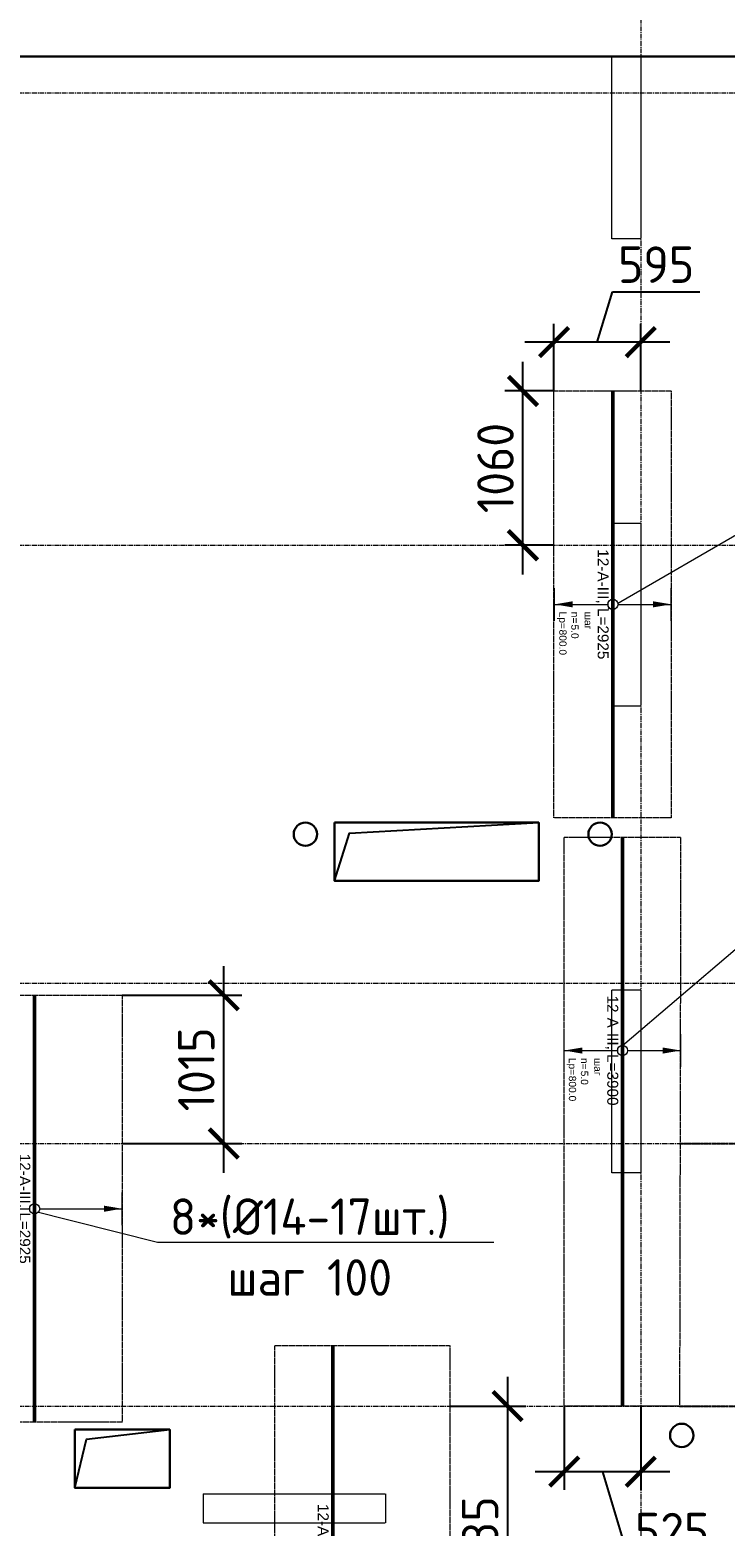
# Model space of a CAD drawing. Header units: millimetres. Extents: x -5898314 to 1055204, y -720802 to 1562611.
# Tile 327 of 362: x 133295 to 138061, y -38426 to -28172. Entities that reach past the tile are written whole.
import ezdxf
from ezdxf import colors
from ezdxf.entities.mleader import LeaderData, LeaderLine
from ezdxf.enums import TextEntityAlignment as Align
from ezdxf.math import Vec2, Vec3

# ---------------------------------------------------------------- set-up
doc = ezdxf.new("R2010")
doc.units = ezdxf.units.MM
doc.set_wipeout_variables(frame=1)
for name, pattern in [('01 Штриховая _4 мм_', [6, 3.5, -2.5]), ('______5', [1100, 800, -100, 100, -100]), ('CENTER2', [28.575, 19.05, -3.175, 3.175, -3.175]), ('DASHED', [7, 5, -2, 0]), ('GOST2.303 4', [7, 5, -2, 0]), ('осевая', [50.8, 31.75, -6.35, 6.35, -6.35])]:
    doc.linetypes.add(name, pattern=pattern)
for name, color, linetype, lineweight in [('907Сл Осевые', 1, 'Continuous', 0), ('Standard', 7, 'Continuous', 25), ('АрмСтер', 2, 'Continuous', 50), ('контур распр. стерхней', 2, 'GOST2.303 4', 20), ('Осевая', 10, 'CENTER2', 20), ('Оси', 40, '______5', 18), ('Перекрытие ж_бетон', 1, 'Continuous', 30), ('подоснова', 151, 'Continuous', 5), ('РАЗМЕРЫ', 1, 'Continuous', 9)]:
    doc.layers.add(name, color=color, linetype=linetype, lineweight=lineweight)
doc.layers.add('АрмСтер_атрибуты', color=2, linetype='Continuous', lineweight=0, plot=False)
doc.layers.add('Колонна_ бетон', color=7, linetype='Continuous', lineweight=50, true_color=0xb4b496)
doc.styles.add('GOST-2.304_Type-B', font='GOST_Common.ttf')
doc.styles.get("Standard").update_dxf_attribs({"font": 'arial.ttf'})
doc.styles.add('Аннотативный', font='arial.ttf')
doc.dimstyles.new('СПДС', dxfattribs={"dimscale": 100, "dimtxt": 2.5, "dimasz": 2, "dimexe": 1.25, "dimexo": 0, "dimtad": 1, "dimdec": 0, "dimrnd": 5, "dimtxsty": 'GOST-2.304_Type-B', "dimblk": 'ARCHTICK', "dimcen": 2.5, "dimdle": 2, "dimclrd": 1, "dimclre": 1, "dimclrt": 1, "dimadec": 0, "dimazin": 2, "dimtfac": 0.75, "dimtdec": 0, "dimtmove": 1, "dimatfit": 3, "dimfxl": 1, "dimtfillclr": 256, "dimtolj": 1, "dimarcsym": 1})

# ---------------------------------------------------------------- blocks, each defined once
blk = doc.blocks.new('подложка стн 1-го этажа')
at = {"layer": 'Колонна_ бетон', "color": 252, "linetype": 'DASHED', "lineweight": 0, "ltscale": 0.5, "true_color": 0x939598, "transparency": 33554687}
for p, q in [((39544, 23162, -200), (39344, 23162, -200)), ((39344, 23162, -200), (39344, 23162, -200)), ((39344, 21912, -200), (39344, 23162, -200)), ((39544, 23162, -200), (39344, 23162, -200)), ((39344, 23162, -200), (39344, 23162, -200)), ((39344, 21912, -200), (39344, 23162, -200)), ((39544, 23162, -200), (39544, 23162, -200)), ((39544, 23162, -200), (39544, 21912, -200)), ((39544, 23162, -200), (39544, 23162, -200)), ((39544, 23162, -200), (39544, 21912, -200)), ((39344, 21912, -200), (39544, 21912, -200)), ((39344, 21912, -200), (39344, 21912, -200)), ((39344, 21912, -200), (39544, 21912, -200)), ((39344, 21912, -200), (39344, 21912, -200)), ((39544, 21912, -200), (39544, 21912, -200)), ((39544, 21912, -200), (39544, 21912, -200)), ((39344, 19962, -200), (39344, 19962, -200)), ((39544, 19962, -200), (39344, 19962, -200)), ((39344, 18712, -200), (39344, 19962, -200)), ((39344, 19962, -200), (39344, 19962, -200)), ((39544, 19962, -200), (39344, 19962, -200)), ((39344, 18712, -200), (39344, 19962, -200)), ((39544, 19962, -200), (39544, 19962, -200)), ((39544, 19962, -200), (39544, 18712, -200)), ((39544, 19962, -200), (39544, 19962, -200)), ((39544, 19962, -200), (39544, 18712, -200)), ((39344, 18712, -200), (39344, 18712, -200)), ((39544, 18712, -200), (39344, 18712, -200)), ((39344, 18712, -200), (39344, 18712, -200)), ((39544, 18712, -200), (39344, 18712, -200)), ((39544, 18712, -200), (39544, 18712, -200)), ((39544, 18712, -200), (39544, 18712, -200)), ((36543, 16512, -200), (36543, 16312, -200)), ((36543, 16512, -200), (36543, 16512, -200)), ((36543, 16512, -200), (37793, 16512, -200)), ((36543, 16512, -200), (36543, 16312, -200)), ((36543, 16512, -200), (36543, 16512, -200)), ((36543, 16512, -200), (37793, 16512, -200)), ((37793, 16512, -200), (37793, 16312, -200)), ((37793, 16512, -200), (37793, 16512, -200)), ((37793, 16512, -200), (37793, 16312, -200)), ((37793, 16512, -200), (37793, 16512, -200)), ((36543, 16312, -200), (36543, 16312, -200)), ((36543, 16312, -200), (37793, 16312, -200)), ((36543, 16312, -200), (36543, 16312, -200)), ((36543, 16312, -200), (37793, 16312, -200)), ((37793, 16312, -200), (37793, 16312, -200)), ((37793, 16312, -200), (37793, 16312, -200))]:
    blk.add_line(p, q, dxfattribs=at)
at = {"layer": 'Колонна_ бетон', "color": 252, "linetype": 'DASHED', "lineweight": 0, "ltscale": 0.5, "true_color": 0x939598, "transparency": 33554687, "elevation": -560}
blk.add_lwpolyline([(39344, 26362), (39544, 26362), (39544, 25112), (39344, 25112)], close=True, dxfattribs=at)
blk.add_lwpolyline([(39344, 26362), (39544, 26362), (39544, 25112), (39344, 25112)], close=True, dxfattribs=at)
blk = doc.blocks.new('оси блок 2')
at = {"layer": 'Оси', "color": 16, "linetype": 'осевая', "lineweight": 0, "transparency": 33554687}
for p, q in [((-54204.7, -322543), (-54204.7, -347914.1)), ((-89822.3, -326301.3), (-37238.5, -326301.3)), ((-89822.3, -329401.3), (-37238.5, -329401.3)), ((-89822.3, -332401.3), (-37238.5, -332401.3)), ((-89822.3, -333501.3), (-37238.5, -333501.3)), ((-89822.3, -335301.3), (-37238.5, -335301.3))]:
    blk.add_line(p, q, dxfattribs=at)
blk = doc.blocks.new('_None')
blk = doc.blocks.new('*U1034')
at = {"layer": 'РАЗМЕРЫ'}
for p, q in [((112, 800), (-112, 800)), ((112, -400), (-112, -400))]:
    blk.add_line(p, q, dxfattribs=at)
at = {"layer": 'РАЗМЕРЫ', "ltscale": 15}
blk.add_line((0, -400), (0, 800), dxfattribs=at)
at = {"layer": 'РАЗМЕРЫ'}
for points in [[(0, 800), (21, 675), (-21, 675)], [(0, -400), (21, -275), (-21, -275)]]:
    blk.add_solid(points, dxfattribs=at)
at = {"layer": 'АрмСтер_атрибуты', "color": 215, "ltscale": 15, "style": 'Аннотативный'}
for s, p in [('шаг', (51, -194)), ('n=', (51, -285)), ('Lр=', (50, -368))]:
    blk.add_text(s, height=50, dxfattribs=at).set_placement(p)
at = {"layer": 'АрмСтер_атрибуты', "style": 'Аннотативный', "flags": 8}
blk.add_attdef('ПОЗ', (110, 30), '', height=75, dxfattribs=at)
at = {"layer": 'АрмСтер_атрибуты', "color": 215, "style": 'Аннотативный'}
for tag, p, flags in [('ШАГ', (191, -194), 10), ('КОЛ', (138, -285), 8), ('ШИРИНА', (173, -368), 8)]:
    blk.add_attdef(tag, p, '', height=50, dxfattribs=dict(at, flags=flags))
at = {"layer": 'АрмСтер_атрибуты', "flags": 9}
for tag, p in [('МАССА', (-1034, -410)), ('ОБОЗНАЧЕНИЕ', (-1034, -524))]:
    blk.add_attdef(tag, p, '', height=75, dxfattribs=at)
at = {"linetype": 'Continuous', "lineweight": 0}
blk.add_wipeout([(35, 0), (28, 21), (11, 33), (-11, 33), (-28, 21), (-35, 0), (-28, -21), (-11, -33), (11, -33), (28, -21)], dxfattribs=at)
at = {"color": 0, "linetype": 'ByBlock', "lineweight": -2, "ltscale": 100}
blk.add_line((-1463, 0), (877, 0), dxfattribs=at)
at = {"layer": 'РАЗМЕРЫ'}
blk.add_circle((0, 0), 35, dxfattribs=at)
at = {"layer": 'АрмСтер_атрибуты', "style": 'Аннотативный', "flags": 8}
blk.add_attdef('НАИМЕНОВАНИЕ', text='', height=75, dxfattribs=at).set_placement((0, -29), align=Align.TOP_CENTER)
blk = doc.blocks.new('*U1044')
at = {"layer": 'РАЗМЕРЫ'}
for p, q in [((112, 400), (-112, 400)), ((112, -400), (-112, -400))]:
    blk.add_line(p, q, dxfattribs=at)
at = {"layer": 'РАЗМЕРЫ', "ltscale": 15}
blk.add_line((0, -400), (0, 400), dxfattribs=at)
at = {"layer": 'РАЗМЕРЫ'}
for points in [[(0, 400), (21, 275), (-21, 275)], [(0, -400), (21, -275), (-21, -275)]]:
    blk.add_solid(points, dxfattribs=at)
at = {"layer": 'АрмСтер_атрибуты', "color": 215, "ltscale": 15, "style": 'Аннотативный'}
for s, p in [('шаг', (51, -194)), ('n=', (51, -285)), ('Lр=', (50, -368))]:
    blk.add_text(s, height=50, dxfattribs=at).set_placement(p)
at = {"layer": 'АрмСтер_атрибуты', "style": 'Аннотативный', "flags": 8}
blk.add_attdef('ПОЗ', (110, 30), '', height=75, dxfattribs=at)
at = {"layer": 'АрмСтер_атрибуты', "color": 215, "style": 'Аннотативный'}
for tag, p, flags in [('ШАГ', (191, -194), 10), ('КОЛ', (138, -285), 8), ('ШИРИНА', (173, -368), 8)]:
    blk.add_attdef(tag, p, '', height=50, dxfattribs=dict(at, flags=flags))
at = {"layer": 'АрмСтер_атрибуты', "flags": 9}
for tag, p in [('МАССА', (-1034, -810)), ('ОБОЗНАЧЕНИЕ', (-1034, -924))]:
    blk.add_attdef(tag, p, '', height=75, dxfattribs=at)
at = {"linetype": 'Continuous', "lineweight": 0}
blk.add_wipeout([(35, 0), (28, 21), (11, 33), (-11, 33), (-28, 21), (-35, 0), (-28, -21), (-11, -33), (11, -33), (28, -21)], dxfattribs=at)
at = {"color": 0, "linetype": 'ByBlock', "lineweight": -2, "ltscale": 100}
blk.add_line((-1463, 0), (1462, 0), dxfattribs=at)
at = {"layer": 'РАЗМЕРЫ'}
blk.add_circle((0, 0), 35, dxfattribs=at)
at = {"layer": 'АрмСтер_атрибуты', "style": 'Аннотативный', "flags": 8}
blk.add_attdef('НАИМЕНОВАНИЕ', text='', height=75, dxfattribs=at).set_placement((0, -29), align=Align.TOP_CENTER)
blk = doc.blocks.new('*U1046')
at = {"layer": 'РАЗМЕРЫ'}
for p, q in [((112, 600), (-112, 600)), ((112, -1000), (-112, -1000))]:
    blk.add_line(p, q, dxfattribs=at)
at = {"layer": 'РАЗМЕРЫ', "ltscale": 15}
blk.add_line((0, -1000), (0, 600), dxfattribs=at)
at = {"layer": 'РАЗМЕРЫ'}
for points in [[(0, 600), (21, 475), (-21, 475)], [(0, -1000), (21, -875), (-21, -875)]]:
    blk.add_solid(points, dxfattribs=at)
at = {"layer": 'АрмСтер_атрибуты', "color": 215, "ltscale": 15, "style": 'Аннотативный'}
for s, p in [('шаг', (51, -194)), ('n=', (51, -285)), ('Lр=', (50, -368))]:
    blk.add_text(s, height=50, dxfattribs=at).set_placement(p)
at = {"layer": 'АрмСтер_атрибуты', "style": 'Аннотативный', "flags": 8}
blk.add_attdef('ПОЗ', (110, 30), '', height=75, dxfattribs=at)
at = {"layer": 'АрмСтер_атрибуты', "color": 215, "style": 'Аннотативный'}
for tag, p, flags in [('ШАГ', (191, -194), 10), ('КОЛ', (138, -285), 8), ('ШИРИНА', (173, -368), 8)]:
    blk.add_attdef(tag, p, '', height=50, dxfattribs=dict(at, flags=flags))
at = {"layer": 'АрмСтер_атрибуты', "flags": 9}
for tag, p in [('МАССА', (-1034, -610)), ('ОБОЗНАЧЕНИЕ', (-1034, -724))]:
    blk.add_attdef(tag, p, '', height=75, dxfattribs=at)
at = {"linetype": 'Continuous', "lineweight": 0}
blk.add_wipeout([(35, 0), (28, 21), (11, 33), (-11, 33), (-28, 21), (-35, 0), (-28, -21), (-11, -33), (11, -33), (28, -21)], dxfattribs=at)
at = {"color": 0, "linetype": 'ByBlock', "lineweight": -2, "ltscale": 100}
blk.add_line((-1463, 0), (1462, 0), dxfattribs=at)
at = {"layer": 'РАЗМЕРЫ'}
blk.add_circle((0, 0), 35, dxfattribs=at)
at = {"layer": 'АрмСтер_атрибуты', "style": 'Аннотативный', "flags": 8}
blk.add_attdef('НАИМЕНОВАНИЕ', text='', height=75, dxfattribs=at).set_placement((0, -29), align=Align.TOP_CENTER)
blk = doc.blocks.new('*U1061')
at = {"layer": 'РАЗМЕРЫ'}
for p, q in [((112, 400), (-112, 400)), ((112, -400), (-112, -400))]:
    blk.add_line(p, q, dxfattribs=at)
at = {"layer": 'РАЗМЕРЫ', "ltscale": 15}
blk.add_line((0, -400), (0, 400), dxfattribs=at)
at = {"layer": 'РАЗМЕРЫ'}
for points in [[(0, 400), (21, 275), (-21, 275)], [(0, -400), (21, -275), (-21, -275)]]:
    blk.add_solid(points, dxfattribs=at)
at = {"layer": 'АрмСтер_атрибуты', "color": 215, "ltscale": 15, "style": 'Аннотативный'}
for s, p in [('шаг', (51, -194)), ('n=', (51, -285)), ('Lр=', (50, -368))]:
    blk.add_text(s, height=50, dxfattribs=at).set_placement(p)
at = {"layer": 'АрмСтер_атрибуты', "flags": 9}
for tag, p in [('МАССА', (-1034, 190)), ('ОБОЗНАЧЕНИЕ', (-1034, 76))]:
    blk.add_attdef(tag, p, '', height=75, dxfattribs=at)
at = {"layer": 'АрмСтер_атрибуты', "style": 'Аннотативный', "flags": 8}
blk.add_attdef('ПОЗ', (110, 30), '', height=75, dxfattribs=at)
at = {"layer": 'АрмСтер_атрибуты', "color": 215, "style": 'Аннотативный'}
for tag, p, flags in [('ШАГ', (191, -194), 10), ('КОЛ', (138, -285), 8), ('ШИРИНА', (173, -368), 8)]:
    blk.add_attdef(tag, p, '', height=50, dxfattribs=dict(at, flags=flags))
at = {"linetype": 'Continuous', "lineweight": 0}
blk.add_wipeout([(35, 0), (28, 21), (11, 33), (-11, 33), (-28, 21), (-35, 0), (-28, -21), (-11, -33), (11, -33), (28, -21)], dxfattribs=at)
at = {"color": 0, "linetype": 'ByBlock', "lineweight": -2, "ltscale": 100}
blk.add_line((-1463, 0), (2437, 0), dxfattribs=at)
at = {"layer": 'РАЗМЕРЫ'}
blk.add_circle((0, 0), 35, dxfattribs=at)
at = {"layer": 'АрмСтер_атрибуты', "style": 'Аннотативный', "flags": 8}
blk.add_attdef('НАИМЕНОВАНИЕ', text='', height=75, dxfattribs=at).set_placement((0, -29), align=Align.TOP_CENTER)
blk = doc.blocks.new('_ArchTick')
at = {"color": 0, "linetype": 'ByBlock', "const_width": 0.15}
blk.add_lwpolyline([(-0.5, -0.5), (0.5, 0.5)], dxfattribs=at)
blk = doc.blocks.new('*D1064')
at = {"layer": '907Сл Осевые', "color": 1, "lineweight": -2, "transparency": 16777216}
for p, q in [((136570, -37404), (136570, -39691)), ((136173, -37604), (136695, -37604)), ((136173, -39491), (136695, -39491))]:
    blk.add_line(p, q, dxfattribs=at)
at = {"layer": 'DEFPOINTS', "color": 0, "lineweight": 0, "transparency": 16777216}
for p in [(136173, -37604), (136173, -39491), (136570, -39491)]:
    blk.add_point(p, dxfattribs=at)
at = {"layer": '907Сл Осевые', "color": 1, "lineweight": -2, "transparency": 16777216, "xscale": 200, "yscale": 200, "zscale": 200}
for p, rotation in [((136570, -37604), 90), ((136570, -39491), 270)]:
    blk.add_blockref('_ArchTick', p, dxfattribs=dict(at, rotation=rotation))
at = {"layer": '907Сл Осевые', "color": 1, "lineweight": 0, "transparency": 16777216, "insert": (136382, -38548), "char_height": 250, "attachment_point": 5, "rotation": 90, "style": 'GOST-2.304_Type-B'}
blk.add_mtext('\\A1;1885', dxfattribs=at)
blk = doc.blocks.new('*D1078')
at = {"layer": '907Сл Осевые', "color": 1, "lineweight": -2, "transparency": 16777216}
for p, q in [((136958, -37604), (136958, -38178)), ((137483, -37604), (137483, -38178)), ((137683, -38053), (136758, -38053)), ((137220, -38053), (137398, -38647)), ((137398, -38647), (137998, -38647))]:
    blk.add_line(p, q, dxfattribs=at)
at = {"layer": 'DEFPOINTS', "color": 0, "lineweight": 0, "transparency": 16777216}
for p in [(136958, -37604), (137483, -37604), (136958, -38053)]:
    blk.add_point(p, dxfattribs=at)
at = {"layer": '907Сл Осевые', "color": 1, "lineweight": -2, "transparency": 16777216, "xscale": 200, "yscale": 200, "zscale": 200, "rotation": 180}
blk.add_blockref('_ArchTick', (136958, -38053), dxfattribs=at)
at = {"layer": '907Сл Осевые', "color": 1, "lineweight": -2, "transparency": 16777216, "xscale": 200, "yscale": 200, "zscale": 200}
blk.add_blockref('_ArchTick', (137483, -38053), dxfattribs=at)
at = {"layer": '907Сл Осевые', "color": 1, "lineweight": 0, "transparency": 16777216, "insert": (137698, -38460), "char_height": 250, "attachment_point": 5, "style": 'GOST-2.304_Type-B'}
blk.add_mtext('\\A1;525', dxfattribs=at)
blk = doc.blocks.new('*D1079')
at = {"layer": '907Сл Осевые', "color": 1, "lineweight": -2, "transparency": 16777216}
for p, q in [((136675, -31904), (136675, -30447)), ((136888, -30647), (136550, -30647)), ((136888, -31704), (136550, -31704))]:
    blk.add_line(p, q, dxfattribs=at)
at = {"layer": 'DEFPOINTS', "color": 0, "lineweight": 0, "transparency": 16777216}
for p in [(136675, -30647), (136888, -30647), (136888, -31704)]:
    blk.add_point(p, dxfattribs=at)
at = {"layer": '907Сл Осевые', "color": 1, "lineweight": -2, "transparency": 16777216, "xscale": 200, "yscale": 200, "zscale": 200}
for p, rotation in [((136675, -30647), 90), ((136675, -31704), 270)]:
    blk.add_blockref('_ArchTick', p, dxfattribs=dict(at, rotation=rotation))
at = {"layer": '907Сл Осевые', "color": 1, "lineweight": 0, "transparency": 16777216, "insert": (136487, -31175), "char_height": 250, "attachment_point": 5, "rotation": 90, "style": 'GOST-2.304_Type-B'}
blk.add_mtext('\\A1;1060', dxfattribs=at)
blk = doc.blocks.new('*D1065')
at = {"layer": '907Сл Осевые', "color": 1, "lineweight": -2, "transparency": 16777216}
for p, q in [((137185, -30312), (137288, -29968)), ((137288, -29968), (137888, -29968)), ((136888, -30647), (136888, -30187)), ((137483, -30647), (137483, -30187)), ((137683, -30312), (136688, -30312))]:
    blk.add_line(p, q, dxfattribs=at)
at = {"layer": 'DEFPOINTS', "color": 0, "lineweight": 0, "transparency": 16777216}
for p in [(136888, -30312), (136888, -30647), (137483, -30647)]:
    blk.add_point(p, dxfattribs=at)
at = {"layer": '907Сл Осевые', "color": 1, "lineweight": -2, "transparency": 16777216, "xscale": 200, "yscale": 200, "zscale": 200, "rotation": 180}
blk.add_blockref('_ArchTick', (136888, -30312), dxfattribs=at)
at = {"layer": '907Сл Осевые', "color": 1, "lineweight": -2, "transparency": 16777216, "xscale": 200, "yscale": 200, "zscale": 200}
blk.add_blockref('_ArchTick', (137483, -30312), dxfattribs=at)
at = {"layer": '907Сл Осевые', "color": 1, "lineweight": 0, "transparency": 16777216, "insert": (137588, -29781), "char_height": 250, "attachment_point": 5, "style": 'GOST-2.304_Type-B'}
blk.add_mtext('\\A1;595', dxfattribs=at)
blk = doc.blocks.new('*D1155')
at = {"layer": '907Сл Осевые', "color": 1, "lineweight": -2, "transparency": 16777216}
for p, q in [((134624, -36004), (134624, -34588)), ((133927, -34788), (134749, -34788)), ((133927, -35804), (134749, -35804))]:
    blk.add_line(p, q, dxfattribs=at)
at = {"layer": 'DEFPOINTS', "color": 0, "lineweight": 0, "transparency": 16777216}
for p in [(133927, -34788), (134624, -34788), (133927, -35804)]:
    blk.add_point(p, dxfattribs=at)
at = {"layer": '907Сл Осевые', "color": 1, "lineweight": -2, "transparency": 16777216, "xscale": 200, "yscale": 200, "zscale": 200}
for p, rotation in [((134624, -34788), 90), ((134624, -35804), 270)]:
    blk.add_blockref('_ArchTick', p, dxfattribs=dict(at, rotation=rotation))
at = {"layer": '907Сл Осевые', "color": 1, "lineweight": 0, "transparency": 16777216, "insert": (134436, -35296), "char_height": 250, "attachment_point": 5, "rotation": 90, "style": 'GOST-2.304_Type-B'}
blk.add_mtext('\\A1;1015', dxfattribs=at)
blk = doc.blocks.new('*D1163')
at = {"layer": 'DEFPOINTS', "color": 0, "lineweight": 0, "transparency": 16777216}
for p in [(137749, -35804), (138649, -35804), (137749, -37604)]:
    blk.add_point(p, dxfattribs=at)
at = {"layer": 'Осевая', "color": 1, "lineweight": -2, "transparency": 16777216}
for p, q in [((138649, -37804), (138649, -35604)), ((137749, -35804), (138774, -35804)), ((137749, -37604), (138774, -37604))]:
    blk.add_line(p, q, dxfattribs=at)
at = {"layer": 'Осевая', "color": 1, "lineweight": -2, "transparency": 16777216, "xscale": 200, "yscale": 200, "zscale": 200}
for p, rotation in [((138649, -35804), 90), ((138649, -37604), 270)]:
    blk.add_blockref('_ArchTick', p, dxfattribs=dict(at, rotation=rotation))
at = {"layer": 'Осевая', "color": 1, "lineweight": 0, "transparency": 16777216, "insert": (138461, -36704), "char_height": 250, "attachment_point": 5, "rotation": 90, "style": 'GOST-2.304_Type-B'}
blk.add_mtext('\\A1;1800', dxfattribs=at)

msp = doc.modelspace()

# ---------------------------------------------------------------- linework, layer by layer
at = {"layer": 'Standard', "color": 7, "linetype": 'Continuous', "lineweight": 25, "transparency": 33554687}
for points in [[(135383.56, -34004.44), (135485.89, -33677.21), (136783.56, -33604.44)], [(133603.56, -38164.44), (133682.32, -37830.68), (134253.56, -37764.44)]]:
    msp.add_lwpolyline(points, dxfattribs=at)
at = {"layer": 'контур распр. стерхней', "linetype": '01 Штриховая _4 мм_'}
for points in [[(136887.92, -33571.58), (136887.92, -30646.57), (137691.87, -30646.58), (137691.87, -33571.58)], [(136957.58, -37604.38), (136958.82, -33704.38), (137756.33, -33704.39), (137748.77, -37604.38)], [(132323.32, -37713.43), (132323.32, -34788.43), (133927.21, -34788.43), (133927.21, -37713.43)], [(134973.21, -39533.64), (134973.21, -37189.08), (136173, -37189.09), (136173, -39533.65)]]:
    msp.add_lwpolyline(points, close=True, dxfattribs=at)
at = {"layer": 'Перекрытие ж_бетон'}
for points in [[(137930.86, -28354.44), (132783.21, -28354.44)], [(142993.35, -28354.44), (142983.35, -28354.44), (142983.35, -28354.44), (139633.35, -28354.44), (139633.35, -28354.44), (137833.35, -28354.44)]]:
    msp.add_lwpolyline(points, dxfattribs=at)
for points in [[(135383.56, -33604.44), (136783.56, -33604.44), (136783.56, -34004.44), (135383.56, -34004.44), (135383.56, -33604.44)], [(133603.56, -37764.44), (134253.56, -37764.44), (134253.56, -38164.44), (133603.56, -38164.44), (133603.56, -37764.44)]]:
    msp.add_lwpolyline(points, close=True, dxfattribs=at)
for centre in [(135183.56, -33684.46), (135183.56, -33684.46), (137203.56, -33684.45), (137763.56, -37804.44)]:
    msp.add_circle(centre, 80, dxfattribs=at)

# ---------------------------------------------------------------- block references
msp.add_blockref('подложка стн 1-го этажа', (97939.43, -54716.23, 560), dxfattribs=at)
at = {"layer": 'подоснова', "color": 2, "ltscale": 0.3}
msp.add_blockref('оси блок 2', (191688.07, 297696.88), dxfattribs=at)

# ---------------------------------------------------------------- leaders
at = {"layer": 'подоснова', "color": 4, "lineweight": 0, "ltscale": 0.3}
ml = msp.add_multileader_mtext('Standard', dxfattribs=at)
ml.set_content('5(%%C12-5шт.)\\Pшаг 200', color=4, style='GOST-2.304_Type-B')
ml.set_leader_properties(color=256, linetype='ByLayer', lineweight=15)
ml.set_arrow_properties(name='NONE')
ml.build(insert=Vec2(0, 0))
ml.multileader.update_dxf_attribs({"text_left_attachment_type": 6, "text_right_attachment_type": 6, "dogleg_length": 0.1, "arrow_head_size": 18})
ctx = ml.context
ctx.base_point, ctx.char_height, ctx.arrow_head_size, ctx.landing_gap_size, ctx.plane_origin = Vec3(138378.23, -31490.64, 180), 250, 18, 20, Vec3(129096.53, -26759.09, 180)
ctx.left_attachment, ctx.right_attachment, ctx.text_align_type = 6, 6, 1
notes = []
notes.append((ctx, [(0, (1, 1, 0), (138378.13, -31490.64, 180), (1, 0), 0.1, [(0, [(137259.57, -32140.77, 180)], 0, [])])]))
ctx.mtext.insert, ctx.mtext.alignment, ctx.mtext.flow_direction = Vec3(139260.73, -31190.64, 180), 2, 5
ml = msp.add_multileader_mtext('Standard', dxfattribs=at)
ml.set_content('6(%%C12-5шт.)\\Pшаг 200', color=4, style='GOST-2.304_Type-B')
ml.set_leader_properties(color=256, linetype='ByLayer', lineweight=15)
ml.set_arrow_properties(name='NONE')
ml.build(insert=Vec2(0, 0))
ml.multileader.update_dxf_attribs({"text_left_attachment_type": 6, "text_right_attachment_type": 6, "dogleg_length": 0.1, "arrow_head_size": 18})
ctx = ml.context
ctx.base_point, ctx.char_height, ctx.arrow_head_size, ctx.landing_gap_size, ctx.plane_origin = Vec3(138130.53, -34475.34, 180), 250, 18, 20, Vec3(129150.36, -30952.53, 180)
ctx.left_attachment, ctx.right_attachment, ctx.text_align_type = 6, 6, 1
notes.append((ctx, [(0, (1, 1, 0), (138130.43, -34475.34, 180), (1, 0), 0.1, [(0, [(137357.58, -35132.13, 180)], 0, [])])]))
ctx.mtext.insert, ctx.mtext.alignment, ctx.mtext.flow_direction = Vec3(139013.03, -34175.34, 180), 2, 5
at = {"layer": 'подоснова', "color": 6, "lineweight": 0, "ltscale": 0.3}
ml = msp.add_multileader_mtext('Standard', dxfattribs=at)
ml.set_content('8*(%%C14-17шт.)\\Pшаг 100', color=6, style='GOST-2.304_Type-B')
ml.set_leader_properties(color=256, linetype='ByLayer', lineweight=15)
ml.set_arrow_properties(name='NONE')
ml.build(insert=Vec2(0, 0))
ml.multileader.update_dxf_attribs({"text_left_attachment_type": 6, "text_right_attachment_type": 6, "dogleg_length": 0.1, "arrow_head_size": 18})
ctx = ml.context
ctx.base_point, ctx.char_height, ctx.arrow_head_size, ctx.landing_gap_size, ctx.plane_origin = Vec3(134170.56, -36480.5, 180), 250, 18, 20, Vec3(124888.87, -31748.95, 180)
ctx.left_attachment, ctx.right_attachment, ctx.text_align_type = 6, 6, 1
notes.append((ctx, [(0, (1, 1, 0), (134170.46, -36480.5, 180), (1, 0), 0.1, [(0, [(133307.73, -36262.07, 180)], 0, [])])]))
ctx.mtext.insert, ctx.mtext.alignment, ctx.mtext.flow_direction = Vec3(135213.67, -36180.5, 180), 2, 5
for ctx, leaders in notes:
    for number, flags, end, landing, length, lines in leaders:
        leader = LeaderData()
        leader.index, (leader.has_last_leader_line, leader.has_dogleg_vector, leader.attachment_direction) = number, flags
        leader.last_leader_point, leader.dogleg_vector, leader.dogleg_length = Vec3(end), Vec3(landing), length
        for number, points, colour, breaks in lines:
            line = LeaderLine()
            line.index, line.vertices, line.color, line.breaks = number, Vec3.list(points), colors.encode_raw_color(colour), breaks
            leader.lines.append(line)
        ctx.leaders.append(leader)

# ---------------------------------------------------------------- next in the draw order: block references
at = {"layer": 'АрмСтер', "ltscale": 15}
ref = msp.add_blockref('*U1044', (137291.87, -32109.08), dxfattribs=dict(at, rotation=270))
ref.add_attrib('НАИМЕНОВАНИЕ', '12-A-III, L=2925', dxfattribs={"layer": 'АрмСтер_атрибуты', "height": 75, "rotation": 270, "style": 'Аннотативный', "flags": 8}).set_placement((137262.53, -32109.08), align=Align.TOP_CENTER)
ref.add_attrib('КОЛ', '5.0', (137006.74, -32247.13), dxfattribs={"layer": 'АрмСтер_атрибуты', "color": 215, "height": 50, "rotation": 270, "style": 'Аннотативный', "flags": 8})
ref.add_attrib('ШИРИНА', '800.0', (136924.07, -32281.97), dxfattribs={"layer": 'АрмСтер_атрибуты', "color": 215, "height": 50, "rotation": 270, "style": 'Аннотативный', "flags": 8})
ref = msp.add_blockref('*U1061', (137357.58, -35166.89), dxfattribs=dict(at, rotation=270))
ref.add_attrib('НАИМЕНОВАНИЕ', '12-A-III, L=3900', dxfattribs={"layer": 'АрмСтер_атрибуты', "height": 75, "rotation": 270, "style": 'Аннотативный', "flags": 8}).set_placement((137328.24, -35166.89), align=Align.TOP_CENTER)
ref.add_attrib('КОЛ', '5.0', (137072.45, -35304.94), dxfattribs={"layer": 'АрмСтер_атрибуты', "color": 215, "height": 50, "rotation": 270, "style": 'Аннотативный', "flags": 8})
ref.add_attrib('ШИРИНА', '800.0', (136989.78, -35339.77), dxfattribs={"layer": 'АрмСтер_атрибуты', "color": 215, "height": 50, "rotation": 270, "style": 'Аннотативный', "flags": 8})
ref = msp.add_blockref('*U1046', (133327.21, -36250.93), dxfattribs=dict(at, rotation=270))
ref.add_attrib('НАИМЕНОВАНИЕ', '12-A-III, L=2925', dxfattribs={"layer": 'АрмСтер_атрибуты', "height": 75, "rotation": 270, "style": 'Аннотативный', "flags": 8}).set_placement((133297.87, -36250.93), align=Align.TOP_CENTER)
ref.add_attrib('КОЛ', '9.0', (133042.08, -36388.98), dxfattribs={"layer": 'АрмСтер_атрибуты', "color": 215, "height": 50, "rotation": 270, "style": 'Аннотативный', "flags": 8})
ref.add_attrib('ШИРИНА', '1600.0', (132959.41, -36423.82), dxfattribs={"layer": 'АрмСтер_атрибуты', "color": 215, "height": 50, "rotation": 270, "style": 'Аннотативный', "flags": 8})
ref = msp.add_blockref('*U1034', (135373, -38651.59), dxfattribs=dict(at, rotation=270))
ref.add_attrib('НАИМЕНОВАНИЕ', '12-A-III, L=2340', dxfattribs={"layer": 'АрмСтер_атрибуты', "height": 75, "rotation": 270, "style": 'Аннотативный', "flags": 8}).set_placement((135343.66, -38651.59), align=Align.TOP_CENTER)
ref.add_attrib('КОЛ', '7.0', (135087.87, -38789.64), dxfattribs={"layer": 'АрмСтер_атрибуты', "color": 215, "height": 50, "rotation": 270, "style": 'Аннотативный', "flags": 8})
ref.add_attrib('ШИРИНА', '1200.0', (135005.2, -38824.47), dxfattribs={"layer": 'АрмСтер_атрибуты', "color": 215, "height": 50, "rotation": 270, "style": 'Аннотативный', "flags": 8})

# ---------------------------------------------------------------- next in the draw order: dimensions: what is measured, and where the dimension line sits
at = {"layer": '907Сл Осевые', "lineweight": 0}
for base, p1, p2, picture, middle in [((136887.92, -30311.85), (137482.76, -30646.58), (136887.92, -30646.57), '*D1065', (137350.97, -29780.6)), ((136957.58, -38053.45), (137482.76, -37604.38), (136957.58, -37604.38), '*D1078', (137460.8, -38459.7))]:
    dim = msp.add_linear_dim(base=base, p1=p1, p2=p2, dimstyle='СПДС', override={"dimtxt": 2.5}, dxfattribs=at)
    dim.commit()
    dim.dimension.update_dxf_attribs({"geometry": picture, "text_midpoint": middle})
for base, p1, p2, picture, middle in [((136674.6, -30646.57), (136887.92, -31704.38), (136887.92, -30646.57), '*D1079', (136487.1, -31175.48)), ((136569.67, -39490.74), (136173, -37604.38), (136173, -39490.74), '*D1064', (136382.17, -38547.56))]:
    dim = msp.add_linear_dim(base=base, p1=p1, p2=p2, angle=90, dimstyle='СПДС', override={"dimtxt": 2.5}, dxfattribs=at)
    dim.commit()
    dim.dimension.update_dxf_attribs({"geometry": picture, "text_midpoint": middle})
at = {"layer": '907Сл Осевые', "color": 4, "lineweight": 0}
dim = msp.add_linear_dim(base=(134623.91, -34788.43), p1=(133927.21, -35804.38), p2=(133927.21, -34788.43), angle=90, dimstyle='СПДС', override={"dimtxt": 2.5}, dxfattribs=at)
dim.commit()
dim.dimension.update_dxf_attribs({"geometry": '*D1155', "text_midpoint": (134436.41, -35296.41)})
at = {"layer": 'Осевая', "color": 4, "lineweight": 0}
dim = msp.add_linear_dim(base=(138648.81, -35804.44), p1=(137748.77, -37604.38), p2=(137748.77, -35804.44), angle=90, dimstyle='СПДС', override={"dimtxt": 2.5}, dxfattribs=at)
dim.commit()
dim.dimension.update_dxf_attribs({"geometry": '*D1163', "text_midpoint": (138461.31, -36704.41)})

doc.saveas('drawing.dxf')
